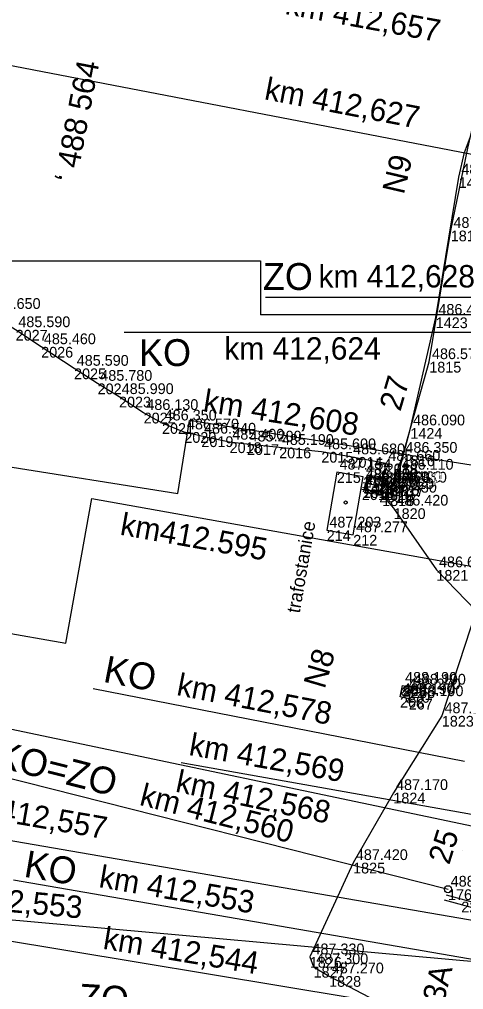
# Model space of a CAD drawing. Extents: x -874038 to -859694, y -1059487 to -1049069.
# Drawn here: x -866584.7 to -866535.1, y -1050094.2 to -1049985.8 of the extents above; entities that cross this region are included whole.
import ezdxf

# ---------------------------------------------------------------- set-up
doc = ezdxf.new("R2010")
doc.units = 0
for name, color, linetype in [('Vrstva 1', 7, 'Continuous'), ('Vrstva 11', 7, 'Continuous'), ('Vrstva 12', 7, 'Continuous'), ('Vrstva 23', 7, 'Continuous'), ('Vrstva 26', 7, 'Continuous'), ('Vrstva 32', 7, 'Continuous'), ('Vrstva 33', 7, 'Continuous'), ('Vrstva 59', 7, 'Continuous'), ('Vrstva 6', 7, 'Continuous'), ('Vrstva 60', 7, 'Continuous'), ('Vrstva 61', 7, 'Continuous'), ('Vrstva 7', 7, 'Continuous')]:
    doc.layers.add(name, color=color, linetype=linetype)

msp = doc.modelspace()

# ---------------------------------------------------------------- linework, layer by layer
at = {"layer": 'Vrstva 1'}
for p, q in [((-866591.65, -1049989.79), (-866525.86, -1050002.45)), ((-866607.19, -1050012.76), (-866557.78, -1050012.76)), ((-866557.78, -1050012.76), (-866557.78, -1050018.79)), ((-866557.23, -1050016.83), (-866518.87, -1050016.83)), ((-866518.96, -1050018.79), (-866557.78, -1050018.79)), ((-866572.98, -1050020.75), (-866519.04, -1050020.75)), ((-866623.04, -1050029.84), (-866566.99, -1050038.76)), ((-866566.99, -1050038.76), (-866565.69, -1050030.59)), ((-866510.54, -1050039.36), (-866565.69, -1050030.59)), ((-866579.52, -1050055.49), (-866576.62, -1050039.31)), ((-866576.62, -1050039.31), (-866521.98, -1050049.08)), ((-866646.34, -1050043.55), (-866579.52, -1050055.49)), ((-866522.4, -1050078.39), (-866639.23, -1050053.83)), ((-866576.46, -1050060.53), (-866534.99, -1050068.65)), ((-866519.44, -1050088.99), (-866644.5, -1050067.39)), ((-866588.05, -1050070), (-866536.84, -1050082.97)), ((-866638.26, -1050080.02), (-866547.65, -1050095.04)), ((-866528.26, -1050091.59), (-866632.33, -1050082.2)), ((-866585.34, -1050081.93), (-866524.91, -1050092.36))]:
    msp.add_line(p, q, dxfattribs=at)
msp.add_circle((-866536.84, -1050082.97), 0.4, dxfattribs=at)
at = {"layer": 'Vrstva 11'}
for p, q in [((-866542.01, -1050061.11), (-866541.36, -1050060.47)), ((-866541.75, -1050061.38), (-866541.1, -1050060.73))]:
    msp.add_line(p, q, dxfattribs=at)
msp.add_circle((-866541.55, -1050060.93), 0.5, dxfattribs=at)
at = {"layer": 'Vrstva 12'}
msp.add_lwpolyline([(-866540.95, -1050060.41), (-866541.22, -1050061.69), (-866542.2, -1050061.48), (-866541.93, -1050060.2)], close=True, dxfattribs=at)
at = {"layer": 'Vrstva 23'}
msp.add_lwpolyline([(-866547.42, -1050043.38), (-866546.3, -1050036.9), (-866549.25, -1050036.38), (-866550.38, -1050042.86), (-866547.42, -1050043.38)], dxfattribs=at)
at = {"layer": 'Vrstva 26'}
for points in [[(-866546.38, -1050038.05), (-866544.19, -1050038.96), (-866543.07, -1050037.84), (-866541.89, -1050034.51), (-866538.93, -1050024.05), (-866536.53, -1050009.39), (-866534.64, -1050000.19), (-866532.37, -1049990.24), (-866530.29, -1049978.5), (-866528.75, -1049969.06), (-866527.21, -1049959.08), (-866524.45, -1049943.95), (-866523.1, -1049934.63), (-866530.39, -1049931.91), (-866560.29, -1049922.42), (-866562.83, -1049921.83)], [(-866544.19, -1050038.96), (-866543.07, -1050037.84), (-866541.89, -1050034.51), (-866538.93, -1050024.05), (-866536.53, -1050009.39), (-866534.64, -1050000.19), (-866532.37, -1049990.24), (-866530.29, -1049978.5), (-866528.75, -1049969.06), (-866527.21, -1049959.08), (-866524.45, -1049943.95), (-866523.1, -1049934.63)], [(-866546.46, -1050038.29), (-866544.52, -1050038.56), (-866544.21, -1050038.29), (-866543.8, -1050035.42), (-866547.73, -1050034.68), (-866550.98, -1050034.11), (-866555.69, -1050033.63), (-866559.29, -1050033.25), (-866561.22, -1050033.04), (-866564.37, -1050032.37), (-866566.28, -1050031.9), (-866568.77, -1050030.9), (-866570.82, -1050029.73), (-866573.57, -1050027.95), (-866575.96, -1050026.47), (-866578.59, -1050024.79), (-866582.26, -1050022.38), (-866585.11, -1050020.48), (-866588.43, -1050018.44), (-866590.98, -1050016.91), (-866592.45, -1050015.79), (-866592.85, -1050014.83), (-866593.1, -1050014.63)], [(-866546.38, -1050038.05), (-866544.19, -1050038.96), (-866542.91, -1050040.41), (-866538.14, -1050047.3), (-866533.7, -1050051.87), (-866537.53, -1050063.6), (-866542.94, -1050072.18), (-866547.43, -1050080), (-866552.27, -1050090.53), (-866551.85, -1050091.63), (-866550.11, -1050092.66), (-866544.23, -1050095.77), (-866540.12, -1050097.26), (-866539.2, -1050098.82), (-866542.21, -1050110.71), (-866542.86, -1050116.42), (-866543.2, -1050123.1), (-866543.76, -1050127.15), (-866546.09, -1050137.19), (-866548.37, -1050150.19)]]:
    msp.add_lwpolyline(points, dxfattribs=at)
at = {"layer": 'Vrstva 32'}
msp.add_lwpolyline([(-866546.33, -1050037.54), (-866545.05, -1050037.8), (-866543.62, -1050037.78), (-866542.32, -1050036.4), (-866541.04, -1050031.45), (-866538.21, -1050019.09), (-866535.65, -1050003.43), (-866534.99, -1050000.66), (-866533.44, -1049996.5), (-866532.34, -1049992.41), (-866530.9, -1049985.87), (-866527.79, -1049971.38), (-866525.62, -1049960.81), (-866523.61, -1049950.46), (-866523.14, -1049945.69), (-866523.41, -1049936.07), (-866523.16, -1049934.59)], dxfattribs=at)
at = {"layer": 'Vrstva 33'}
msp.add_lwpolyline([(-866546.09, -1050038.67), (-866544.18, -1050038.84), (-866544.01, -1050036.93), (-866545.92, -1050036.76)], close=True, dxfattribs=at)
msp.add_circle((-866545.05, -1050037.8), 0.864, dxfattribs=at)
at = {"layer": 'Vrstva 59'}
msp.add_circle((-866548.27, -1050039.76), 0.175, dxfattribs=at)
at = {"layer": 'Vrstva 6'}
msp.add_lwpolyline([(-866529.18, -1050075.52), (-866566.64, -1050068.85)], dxfattribs=at)
at = {"layer": 'Vrstva 60'}
for p, q in [((-866535.65, -1050003.43), (-866535.65, -1050003.43)), ((-866536.53, -1050009.39), (-866536.53, -1050009.39)), ((-866538.21, -1050019.09), (-866538.21, -1050019.09)), ((-866582.26, -1050022.38), (-866582.26, -1050022.38)), ((-866538.93, -1050024.05), (-866538.93, -1050024.05)), ((-866578.59, -1050024.79), (-866578.59, -1050024.79)), ((-866575.96, -1050026.47), (-866575.96, -1050026.47)), ((-866573.57, -1050027.95), (-866573.57, -1050027.95)), ((-866570.82, -1050029.73), (-866570.82, -1050029.73)), ((-866568.77, -1050030.9), (-866568.77, -1050030.9)), ((-866566.28, -1050031.9), (-866566.28, -1050031.9)), ((-866541.04, -1050031.45), (-866541.04, -1050031.45)), ((-866564.37, -1050032.37), (-866564.37, -1050032.37)), ((-866561.22, -1050033.04), (-866561.22, -1050033.04)), ((-866559.29, -1050033.25), (-866559.29, -1050033.25)), ((-866555.69, -1050033.63), (-866555.69, -1050033.63)), ((-866550.98, -1050034.11), (-866550.98, -1050034.11)), ((-866547.73, -1050034.68), (-866547.73, -1050034.68)), ((-866541.89, -1050034.51), (-866541.89, -1050034.51)), ((-866543.8, -1050035.42), (-866543.8, -1050035.42)), ((-866549.25, -1050036.38), (-866549.25, -1050036.38)), ((-866546.3, -1050036.9), (-866546.3, -1050036.9)), ((-866542.32, -1050036.4), (-866542.32, -1050036.4)), ((-866546.46, -1050038.29), (-866546.46, -1050038.29)), ((-866546.38, -1050038.05), (-866546.38, -1050038.05)), ((-866546.33, -1050037.54), (-866546.33, -1050037.54)), ((-866545.05, -1050037.8), (-866545.05, -1050037.8)), ((-866544.21, -1050038.29), (-866544.21, -1050038.29)), ((-866543.62, -1050037.78), (-866543.62, -1050037.78)), ((-866543.07, -1050037.84), (-866543.07, -1050037.84)), ((-866544.52, -1050038.56), (-866544.52, -1050038.56)), ((-866544.19, -1050038.96), (-866544.19, -1050038.96)), ((-866542.91, -1050040.41), (-866542.91, -1050040.41)), ((-866550.38, -1050042.86), (-866550.38, -1050042.86)), ((-866547.42, -1050043.38), (-866547.42, -1050043.38)), ((-866538.14, -1050047.3), (-866538.14, -1050047.3)), ((-866541.93, -1050060.2), (-866541.93, -1050060.2)), ((-866541.55, -1050060.93), (-866541.55, -1050060.93)), ((-866540.95, -1050060.41), (-866540.95, -1050060.41)), ((-866542.2, -1050061.48), (-866542.2, -1050061.48)), ((-866541.22, -1050061.69), (-866541.22, -1050061.69)), ((-866537.53, -1050063.6), (-866537.53, -1050063.6)), ((-866542.94, -1050072.18), (-866542.94, -1050072.18)), ((-866535.21, -1050078.6), (-866535.21, -1050078.6)), ((-866547.43, -1050080), (-866547.43, -1050080)), ((-866536.84, -1050082.97), (-866536.84, -1050082.97)), ((-866535.36, -1050084.35), (-866535.36, -1050084.35)), ((-866552.27, -1050090.53), (-866552.27, -1050090.53)), ((-866551.85, -1050091.63), (-866551.85, -1050091.63)), ((-866550.11, -1050092.66), (-866550.11, -1050092.66))]:
    msp.add_line(p, q, dxfattribs=at)
at = {"layer": 'Vrstva 7'}
for p, q in [((-866537.06, -1050083.59), (-866533.2, -1050084.62)), ((-866537.26, -1050084.16), (-866533.31, -1050085.21))]:
    msp.add_line(p, q, dxfattribs=at)

# ---------------------------------------------------------------- texts
at = {"layer": 'Vrstva 1'}
for s, height, rotation, p in [('km 412,657', 2.5, 349.6164, (-866555.13, -1049985.19)), ('‘ 488 564', 2.5, 79.1148, (-866578.36, -1050004.17)), ('km 412,627', 2.5, 349.1152, (-866557.44, -1049994.71)), ('km 412,628', 2.5, 0.0247, (-866551.3, -1050015.75)), ('km 412,624', 2.5, 0.0247, (-866561.82, -1050023.81)), ('km 412,608', 2.5, 350.9602, (-866564.27, -1050029.57)), ('km412.595', 2.5, 349.8661, (-866573.55, -1050043.35)), ('KO', 3, 348.9106, (-866575.44, -1050059.78)), ('km 412,578', 2.5, 348.9353, (-866567.24, -1050061.26)), ('KO=ZO', 3, 345.7837, (-866587.53, -1050069.23)), ('km 412,568', 2.5, 348.1284, (-866567.37, -1050072.05)), ('km 412,557', 2.5, 350.2045, (-866592.35, -1050074.41)), ('km 412,560', 2.5, 345.7837, (-866571.39, -1050073.53)), ('KO', 3, 350.2103, (-866584.29, -1050081.55)), ('km 412,553', 2.5, 350.235, (-866575.91, -1050082.72)), ('km 412,553', 2.5, 354.8486, (-866595.17, -1050084.67)), ('km 412,544', 2.5, 350.595, (-866575.45, -1050089.61)), ('ZO', 3, 356.5073, (-866578.13, -1050096.5))]:
    msp.add_text(s, height=height, rotation=rotation, dxfattribs=at).set_placement(p)
for s, p in [('ZO', (-866557.5, -1050016.02)), ('KO', (-866571.33, -1050024.52))]:
    msp.add_text(s, height=3, dxfattribs=at).set_placement(p)
at = {"layer": 'Vrstva 11'}
for s, rotation, p in [('N9', 76.856, (-866541.77, -1050005.44)), ('27', 73.6364, (-866542.16, -1050029.67)), ('N8', 73.6593, (-866550.62, -1050060.67)), ('25', 72.7407, (-866536.71, -1050080.32)), ('23A', 75.9577, (-866537.76, -1050097.55))]:
    msp.add_text(s, height=2.5, rotation=rotation, dxfattribs=at).set_placement(p)
at = {"layer": 'Vrstva 23'}
msp.add_text('trafostanice', height=1.5, rotation=80.142, dxfattribs=at).set_placement((-866553.4, -1050052.19))
at = {"layer": 'Vrstva 6'}
msp.add_text('km 412,569', height=2.5, rotation=349.91, dxfattribs=at).set_placement((-866565.86, -1050067.96))
at = {"layer": 'Vrstva 60'}
for s, p in [('1422', (-866535.65, -1050004.63)), ('1814', (-866536.53, -1050010.59)), ('1423', (-866538.21, -1050020.29)), ('2027', (-866585.11, -1050021.68)), ('2026', (-866582.26, -1050023.58)), ('1815', (-866538.93, -1050025.25)), ('2025', (-866578.59, -1050025.99)), ('2024', (-866575.96, -1050027.67)), ('2023', (-866573.57, -1050029.15)), ('2022', (-866570.82, -1050030.93)), ('2021', (-866568.77, -1050032.1)), ('2020', (-866566.28, -1050033.1)), ('1424', (-866541.04, -1050032.65)), ('2019', (-866564.37, -1050033.57)), ('2018', (-866561.22, -1050034.24)), ('2017', (-866559.29, -1050034.45)), ('2016', (-866555.69, -1050034.83)), ('2015', (-866550.98, -1050035.31)), ('2014', (-866547.73, -1050035.88)), ('1816', (-866541.89, -1050035.71)), ('2013', (-866543.8, -1050036.62)), ('215', (-866549.25, -1050037.58)), ('213', (-866546.3, -1050038.1)), ('1425', (-866542.32, -1050037.6)), ('2010', (-866546.46, -1050039.49)), ('1819', (-866546.38, -1050039.25)), ('1428', (-866546.33, -1050038.74)), ('1427', (-866545.05, -1050039)), ('2012', (-866544.21, -1050039.49)), ('1426', (-866543.62, -1050038.98)), ('1817', (-866543.07, -1050039.04)), ('2011', (-866544.52, -1050039.76)), ('1818', (-866544.19, -1050040.16)), ('1820', (-866542.91, -1050041.61)), ('214', (-866550.38, -1050044.06)), ('212', (-866547.42, -1050044.58)), ('1821', (-866538.14, -1050048.5)), ('269', (-866541.93, -1050061.4)), ('270', (-866541.55, -1050062.13)), ('266', (-866540.95, -1050061.61)), ('268', (-866542.2, -1050062.68)), ('267', (-866541.22, -1050062.89)), ('1823', (-866537.53, -1050064.8)), ('1824', (-866542.94, -1050073.38)), ('1825', (-866547.43, -1050081.2)), ('1769', (-866536.84, -1050084.17)), ('2243', (-866535.36, -1050085.55)), ('1826', (-866552.27, -1050091.73)), ('1827', (-866551.85, -1050092.83)), ('1828', (-866550.11, -1050093.86))]:
    msp.add_text(s, height=1.2, dxfattribs=at).set_placement(p)
at = {"layer": 'Vrstva 61'}
for s, p in [('487.510', (-866535.35, -1050003.13)), ('487.090', (-866536.23, -1050009.09)), ('485.650', (-866588.13, -1050018.14)), ('486.460', (-866537.91, -1050018.79)), ('485.590', (-866584.81, -1050020.18)), ('485.460', (-866581.96, -1050022.08)), ('486.570', (-866538.63, -1050023.75)), ('485.590', (-866578.29, -1050024.49)), ('485.780', (-866575.66, -1050026.17)), ('485.990', (-866573.27, -1050027.65)), ('486.130', (-866570.52, -1050029.43)), ('486.350', (-866568.47, -1050030.6)), ('486.570', (-866565.98, -1050031.6)), ('486.090', (-866540.74, -1050031.15)), ('486.540', (-866564.07, -1050032.07)), ('485.400', (-866560.92, -1050032.74)), ('485.200', (-866558.99, -1050032.95)), ('485.190', (-866555.39, -1050033.33)), ('485.600', (-866550.68, -1050033.81)), ('485.680', (-866547.43, -1050034.38)), ('485.660', (-866543.5, -1050035.12)), ('486.350', (-866541.59, -1050034.21)), ('487.154', (-866548.95, -1050036.08)), ('486.110', (-866542.02, -1050036.1)), ('486.550', (-866546.03, -1050037.24)), ('487.188', (-866546, -1050036.6)), ('485.820', (-866546.16, -1050037.99)), ('486.660', (-866546.08, -1050037.75)), ('486.450', (-866544.75, -1050037.5)), ('486.020', (-866544.22, -1050038.26)), ('485.890', (-866543.91, -1050037.99)), ('486.120', (-866543.32, -1050037.48)), ('486.410', (-866542.77, -1050037.54)), ('486.430', (-866543.89, -1050038.66)), ('486.420', (-866542.61, -1050040.11)), ('487.203', (-866550.08, -1050042.56)), ('487.277', (-866547.12, -1050043.08)), ('486.630', (-866537.84, -1050047)), ('488.190', (-866541.63, -1050059.9)), ('488.190', (-866540.65, -1050060.11)), ('488.190', (-866541.9, -1050061.18)), ('488.270', (-866541.25, -1050060.63)), ('488.190', (-866540.92, -1050061.39)), ('487.270', (-866537.23, -1050063.3)), ('487.170', (-866542.64, -1050071.88)), ('487.420', (-866547.13, -1050079.7)), ('488.342', (-866536.54, -1050082.67)), ('487.330', (-866551.97, -1050090.23)), ('487.300', (-866551.55, -1050091.33)), ('487.270', (-866549.81, -1050092.36))]:
    msp.add_text(s, height=1.2, dxfattribs=at).set_placement(p)

doc.saveas('drawing.dxf')
